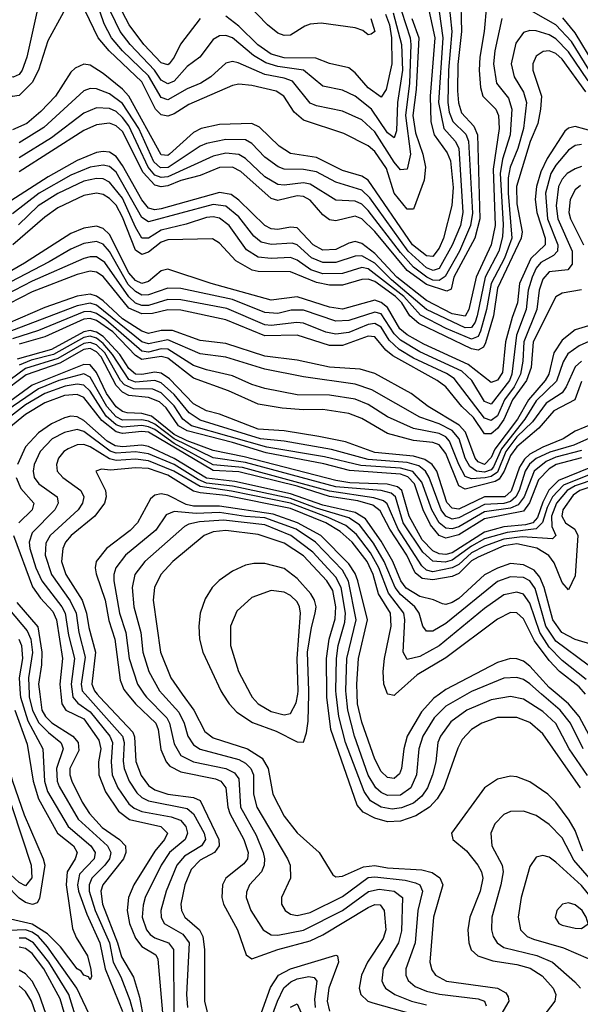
# Model space of a CAD drawing. Header units: inches. Extents: x 1308407 to 1441228, y 959628 to 1036311.
# Tile 539 of 656: x 1420572 to 1422306, y 979040 to 982086. Entities that reach past the tile are written whole.
import ezdxf

# ---------------------------------------------------------------- set-up
doc = ezdxf.new("R2010")
doc.units = ezdxf.units.IN
doc.header["$MEASUREMENT"] = 0
doc.layers.add('B4927', color=7, linetype='Continuous')
doc.layers.add('B4928', color=7, linetype='Continuous')

msp = doc.modelspace()

# ---------------------------------------------------------------- linework, layer by layer
at = {"layer": 'B4927', "color": 5}
for points, elevation in [([(1420468.6, 980000), (1420487.4, 979910), (1420487.5, 979830), (1420607.9, 979470), (1420609.2, 979430.8), (1420590, 979407), (1420570, 979416.8), (1420530, 979454.3), (1420385.8, 979650), (1420250, 979754.4), (1420188, 979808), (1420109.5, 979849.5), (1420090, 979857.3), (1420070, 979858.9), (1420001, 979839), (1420000, 979838.5)], 2360), ([(1420493.4, 980000), (1420513, 979910), (1420521.9, 979830), (1420549.3, 979730), (1420586.1, 979626.1), (1420644.8, 979490), (1420649.4, 979470), (1420633.1, 979366.9), (1420625.7, 979354.3), (1420611.5, 979348.5), (1420590, 979354.9), (1420570, 979368.1), (1420530, 979410), (1420348.7, 979648.7), (1420172.4, 979792.4), (1420093.3, 979833.3), (1420070, 979839.1), (1420030, 979834.6), (1420000, 979823)], 2380), ([(1420573.3, 980000), (1420574, 979990), (1420596.7, 979916.7), (1420643.9, 979830), (1420648.8, 979730), (1420658, 979698), (1420721.4, 979590), (1420792.1, 979530), (1420805.2, 979510), (1420802.6, 979490), (1420757.4, 979442.6), (1420750.7, 979410), (1420753.9, 979390), (1420779.4, 979319.4), (1420820.2, 979230), (1420835.8, 979150), (1420890, 979017.8)], 2440), ([(1420601, 980000), (1420601.5, 979990), (1420611.3, 979950), (1420630, 979912.1), (1420660.6, 979880.6), (1420699.5, 979850), (1420702.4, 979842.4), (1420706.5, 979830), (1420685.4, 979770), (1420687.4, 979730), (1420693.6, 979713.6), (1420752.7, 979612.7), (1420843.2, 979530), (1420853.4, 979510), (1420849.6, 979490), (1420835.7, 979470), (1420794.8, 979430), (1420786.7, 979410), (1420786.6, 979390), (1420805.6, 979330), (1420849.2, 979230), (1420861.3, 979170), (1420884.5, 979124.5), (1420912.3, 979052.3), (1420934.8, 978970)], 2460), ([(1420633.8, 980000), (1420640.3, 979950), (1420651.7, 979930), (1420670.9, 979910.9), (1420736.1, 979870), (1420752.8, 979850), (1420754.9, 979825.1), (1420727.3, 979770), (1420726.9, 979750), (1420732.7, 979730), (1420764.9, 979664.9), (1420787.9, 979630), (1420827.5, 979587.5), (1420880.3, 979550), (1420899.4, 979530), (1420899.8, 979510), (1420892.6, 979490), (1420829.4, 979410), (1420823.2, 979390), (1420828.3, 979350), (1420874.9, 979230), (1420887, 979187), (1420923.6, 979123.6), (1420942.6, 979062.6), (1420956.4, 978990)], 2480), ([(1420699, 980000), (1420701.9, 979970), (1420714.9, 979950), (1420770, 979923.4), (1420817.2, 979857.2), (1420822.9, 979830), (1420815.6, 979790), (1420816.3, 979750), (1420837.3, 979697.3), (1420878, 979638), (1420911.9, 979611.9), (1421009, 979590), (1421028.9, 979570), (1421019.9, 979550), (1420990, 979513.4), (1420924.6, 979410), (1420908.2, 979370), (1420904.7, 979330), (1420911.6, 979290), (1420930, 979244.2), (1420950, 979218.4), (1420992.6, 979192.6), (1420999.3, 979179.3), (1421015.4, 978990)], 2520), ([(1420734.9, 980000), (1420736.3, 979990), (1420752, 979972), (1420790, 979944.4), (1420850.4, 979870), (1420858.7, 979850), (1420854.5, 979790), (1420857.9, 979750), (1420875.6, 979710), (1420910, 979660.1), (1420926.4, 979646.4), (1420950, 979637), (1421040.3, 979620.3), (1421069.1, 979610), (1421085.4, 979590), (1421091.2, 979570), (1421083.7, 979550), (1421035.8, 979510), (1421009.6, 979470), (1420960.2, 979370), (1420953.4, 979346.6), (1420951.1, 979310), (1420963.8, 979270), (1420975.5, 979255.5), (1420990, 979245.3), (1421032.3, 979230), (1421047.9, 979210), (1421048.3, 979010)], 2540), ([(1420774.4, 980000), (1420889.7, 979870), (1420894.6, 979850), (1420892, 979792), (1420895.2, 979770), (1420910.7, 979730), (1420934.1, 979694.1), (1420950, 979679.6), (1420969.9, 979669.9), (1421090, 979646.3), (1421110, 979629), (1421142.9, 979570), (1421146.4, 979550), (1421134.8, 979530), (1421081.8, 979498.2), (1421058.3, 979470), (1421024.6, 979390), (1421008.2, 979330), (1421009.1, 979310), (1421019, 979290), (1421076.7, 979256.7), (1421095.7, 979230), (1421087.6, 979070), (1421090.8, 979030)], 2560), ([(1420811.1, 980000), (1420819.4, 979990), (1420921.6, 979881.6), (1420927.2, 979867.2), (1420931.1, 979791.1), (1420948.1, 979748.1), (1420970, 979717.1), (1420990, 979703.1), (1421030, 979690.4), (1421110, 979680.2), (1421130, 979670.1), (1421188.3, 979550), (1421188.9, 979530), (1421174.8, 979510), (1421130, 979485.9), (1421102.6, 979457.4), (1421082.4, 979410), (1421070.1, 979350), (1421072.1, 979330), (1421082.9, 979310), (1421128.2, 979270), (1421138.6, 979250), (1421143.7, 979210), (1421144, 979050), (1421157.8, 978990)], 2580), ([(1420904.9, 980000), (1420930, 979969.3), (1420992.9, 979910), (1421000.3, 979890), (1421008.3, 979828.3), (1421025, 979790), (1421036.3, 979776.3), (1421070, 979759.1), (1421177.7, 979737.7), (1421194.2, 979730), (1421209.8, 979710), (1421215.8, 979650), (1421222.1, 979630), (1421265.6, 979550), (1421278.2, 979510), (1421276.3, 979490), (1421265.5, 979474.5), (1421209.7, 979430), (1421198.8, 979410), (1421196.9, 979370), (1421202.6, 979350), (1421245.4, 979270), (1421272.7, 979192.7), (1421290, 979180.4), (1421370.1, 979209.9), (1421470, 979236.1), (1421510, 979254.8), (1421650, 979339.8), (1421670, 979348.8), (1421687.4, 979347.4), (1421699.7, 979330), (1421704.3, 979270), (1421696.4, 979243.6), (1421647.4, 979170), (1421629.1, 979130), (1421621.8, 979090), (1421627.2, 979070), (1421649, 979050), (1421664.5, 979044.5), (1421789.2, 979009.2)], 2620), ([(1420957, 980000), (1420963.9, 979990), (1421026.8, 979926.8), (1421035.7, 979910), (1421050, 979846.1), (1421070.1, 979810), (1421110, 979790), (1421210, 979769.2), (1421236, 979756), (1421250, 979737.4), (1421255.2, 979650), (1421302.9, 979562.9), (1421325.5, 979510), (1421329.5, 979490), (1421328.2, 979470), (1421319.7, 979450), (1421283.1, 979410), (1421273.1, 979386.9), (1421272.9, 979370), (1421286.4, 979330), (1421325.5, 979270), (1421350, 979255.2), (1421370, 979253.6), (1421450, 979269.4), (1421570.6, 979330), (1421651.4, 979388.6), (1421683.9, 979396.1), (1421730.1, 979390), (1421755.7, 979370), (1421752.6, 979267.4), (1421743.7, 979230), (1421696.6, 979150), (1421692.5, 979112.5), (1421698.3, 979098.3), (1421703.1, 979090), (1421732.3, 979070), (1421783.5, 979050), (1421830, 979038.1)], 2640), ([(1421013.7, 980000), (1421064, 979944), (1421080.8, 979910), (1421092.5, 979870), (1421110, 979842.3), (1421130, 979829.1), (1421250, 979796.9), (1421270, 979786.4), (1421287.4, 979770), (1421294.7, 979750), (1421295.4, 979690), (1421305.1, 979650), (1421400.8, 979490), (1421408.1, 979470), (1421410.1, 979429.9), (1421381.7, 979370), (1421381.6, 979350), (1421393.2, 979330), (1421410, 979319.1), (1421430, 979315.2), (1421470, 979323.7), (1421570, 979373.5), (1421650, 979431.9), (1421670, 979434.1), (1421764.1, 979424.1), (1421796.2, 979416.2), (1421809.5, 979409.5), (1421818.3, 979390), (1421803.6, 979330), (1421795, 979230), (1421766.3, 979150), (1421766.7, 979130), (1421773.6, 979113.6), (1421795.6, 979095.6), (1421830, 979080.8), (1421871, 979071), (1421990, 979057), (1422009.4, 979050), (1422014.9, 979034.9)], 2660), ([(1421074.8, 980000), (1421110.6, 979950), (1421144.2, 979884.2), (1421170, 979864.3), (1421276.9, 979830), (1421322, 979802), (1421340.7, 979770), (1421355.4, 979690), (1421390, 979621.9), (1421430, 979570.7), (1421498.3, 979510), (1421540.5, 979440.5), (1421550, 979434.7), (1421570, 979436), (1421635, 979465), (1421670, 979469.9), (1421710, 979462), (1421816.2, 979456.2), (1421847.5, 979447.5), (1421871.4, 979431.4), (1421880.6, 979410), (1421851.8, 979310), (1421840.6, 979170), (1421846.3, 979146.3), (1421858.5, 979130), (1421892, 979112), (1422050, 979090.3), (1422075.7, 979075.7), (1422083.3, 979063.3), (1422085.1, 979050), (1422039.1, 978970)], 2680), ([(1421200.7, 980000), (1421220.3, 979970), (1421243.8, 979943.8), (1421292, 979912), (1421364.8, 979884.8), (1421430, 979852.1), (1421450, 979851.1), (1421459.6, 979880.4), (1421463.9, 979916.1), (1421466.1, 980000)], 2720), ([(1421285.4, 980000), (1421290.6, 979990), (1421310, 979969.7), (1421350, 979945.8), (1421390, 979935.3), (1421410, 979939.3), (1421427.3, 979972.7), (1421431.8, 980000)], 2740), ([(1422306.9, 979710), (1422190, 979877.3), (1422150, 979911.4), (1422110, 979927.5), (1422050, 979926.9), (1422001.6, 979910), (1421969.1, 979890), (1421940.9, 979859.1), (1421927.4, 979832.6), (1421883.6, 979710), (1421863.8, 979676.2), (1421839.4, 979650), (1421797.3, 979622.7), (1421750, 979606.8), (1421710, 979605), (1421670, 979616.3), (1421634.7, 979634.7), (1421615.9, 979655.9), (1421534.7, 979890), (1421521.7, 979990), (1421521.7, 980000)], 2680), ([(1422327.9, 979747.9), (1422272, 979830), (1422230, 979908.4), (1422190, 979946.3), (1422130, 979984), (1422090, 979992.8), (1422030, 979982.5), (1421955.1, 979950), (1421905.8, 979914.2), (1421873.3, 979870), (1421865.2, 979850), (1421858.8, 979790), (1421849.3, 979750), (1421833, 979710), (1421815.6, 979684.4), (1421790, 979662.5), (1421752.6, 979647.4), (1421724.2, 979644.2), (1421690, 979649.6), (1421656.7, 979670), (1421637.9, 979697.9), (1421580, 979850), (1421559.2, 979930), (1421551, 980000)], 2660), ([(1421955.5, 980000), (1421890, 979962.3), (1421853.7, 979926.3), (1421818.9, 979870), (1421806.9, 979830), (1421799.7, 979750), (1421781.4, 979710), (1421750, 979687.4), (1421710, 979686.2), (1421690, 979695.3), (1421674, 979710), (1421650, 979748.8), (1421607.1, 979870), (1421587, 979950), (1421581.7, 980000)], 2640), ([(1421870.3, 980000), (1421852.5, 979987.5), (1421814.7, 979945.3), (1421770.1, 979870.1), (1421760.2, 979830), (1421753.4, 979770), (1421746.6, 979753.4), (1421730, 979738.9), (1421710, 979741.7), (1421690, 979760.1), (1421670, 979798.5), (1421630, 979913.1), (1421617.3, 979970), (1421616, 980000)], 2620), ([(1421734.8, 980000), (1421730, 979995.7), (1421711, 980000)], 2580), ([(1422315.2, 979830), (1422276.1, 979910), (1422243.4, 979950), (1422186, 980000)], 2640), ([(1422350, 979841.5), (1422303, 979930), (1422270, 979970), (1422234.3, 980000)], 2620), ([(1420556.9, 979950), (1420595.5, 979844.5), (1420613.4, 979730), (1420630, 979676.2), (1420688.4, 979570), (1420737.9, 979530), (1420749.4, 979510), (1420743, 979490), (1420718.4, 979450), (1420716.1, 979410), (1420734.8, 979274.8), (1420746.6, 979246.5), (1420781.5, 979190), (1420791.9, 979148.1), (1420794.1, 979125.9), (1420790, 979115.8), (1420785.2, 979125.2), (1420770, 979130.6), (1420762.4, 979142.4), (1420749.9, 979150), (1420697.7, 979217.7), (1420658.3, 979258.3), (1420610, 979287.9), (1420543.1, 979303.1)], 2420), ([(1420796, 978990), (1420748.8, 979090), (1420657.7, 979217.7), (1420630, 979249.6), (1420610, 979263.7), (1420590, 979270.2), (1420510, 979267), (1420494.9, 979274.9), (1420488, 979288), (1420485.8, 979330), (1420479.4, 979350), (1420412.3, 979452.3), (1420370, 979495.7), (1420288.4, 979530), (1420282.7, 979550), (1420289.7, 979570), (1420290.1, 979590), (1420279.2, 979610), (1420181.4, 979710), (1420150, 979735.4), (1420070, 979780.2), (1420030.1, 979790.1), (1420000, 979779.3)], 2440), ([(1422314.1, 979514.1), (1422290, 979577.9), (1422271.8, 979610), (1422230, 979665.6), (1422205.2, 979690), (1422150, 979728), (1422110, 979743.6), (1422090, 979745.9), (1422050, 979736.9), (1422010, 979709.4), (1421907.5, 979570), (1421911.6, 979550), (1421954.4, 979514.4), (1421989.4, 979470), (1422000.2, 979450), (1422004.1, 979430), (1421995.9, 979390), (1421964.1, 979310), (1421958.1, 979270), (1421961.1, 979230), (1421968.8, 979208.8), (1421988.9, 979190), (1422035, 979175), (1422110, 979163.4), (1422151.4, 979151.4), (1422188, 979128), (1422222.1, 979090), (1422230.4, 979070), (1422227.1, 979050), (1422166.6, 978970)], 2720), ([(1422425.6, 979325.6), (1422286.2, 979486.2), (1422250, 979554.8), (1422210, 979596.6), (1422170, 979623.9), (1422130, 979637.8), (1422090, 979636.5), (1422070, 979627.2), (1422042.1, 979597.9), (1422029.5, 979570), (1422032.2, 979530), (1422064, 979470), (1422067.7, 979450), (1422060.7, 979410), (1422032, 979310), (1422031.7, 979270), (1422037, 979250), (1422049.1, 979230), (1422070, 979216), (1422171.4, 979191.4), (1422220.3, 979170), (1422289.1, 979110), (1422306.7, 979090)], 2740), ([(1420749.1, 978990), (1420723.6, 979070), (1420662.1, 979170), (1420615, 979230), (1420590, 979244.2), (1420570, 979245)], 2460), ([(1420716.4, 978990), (1420697.1, 979057.1), (1420646.3, 979150), (1420610, 979197.1), (1420590, 979212.7), (1420570, 979216.6)], 2480), ([(1421299.8, 978960.2), (1421347.8, 979092.2), (1421372.5, 979130), (1421410, 979150), (1421550, 979192.2), (1421555.3, 979190), (1421558.5, 979170), (1421528, 979090), (1421523, 979050), (1421530, 979018.7)], 2580), ([(1420673.2, 978953.2), (1420632.3, 979070), (1420610, 979111.2), (1420590, 979134.8), (1420570, 979146)], 2520), ([(1421324.7, 978930), (1421369.8, 979050.2), (1421389.4, 979090.6), (1421410.4, 979110), (1421430, 979118.9), (1421466.1, 979126.1), (1421482.5, 979122.5), (1421491.3, 979111.3), (1421483.8, 979056.2), (1421485.4, 979030)], 2560), ([(1420636.2, 978970), (1420608.3, 979050), (1420590, 979079.6), (1420570, 979096.7)], 2540), ([(1421410, 979031.3), (1421430, 979041.4), (1421450, 978996.9)], 2540)]:
    msp.add_lwpolyline(points, dxfattribs=dict(at, elevation=elevation))
for points, elevation in [([(1422190, 979500.9), (1422170, 979495.3), (1422150, 979466.3), (1422123, 979370), (1422114.2, 979310), (1422120.8, 979270), (1422141.5, 979250), (1422161.8, 979241.8), (1422254.3, 979214.3), (1422330, 979181.9), (1422370, 979180.2), (1422390, 979204.4), (1422394.8, 979225.2), (1422398, 979270), (1422388.9, 979310), (1422310, 979407.6), (1422230, 979479.6), (1422210, 979494.9)], 2760), ([(1422270, 979354.3), (1422250.7, 979350), (1422233.8, 979330), (1422228.8, 979308.8), (1422239.6, 979290), (1422250, 979285.3), (1422290, 979275.3), (1422310, 979275), (1422330, 979289), (1422324.3, 979310), (1422311.4, 979330), (1422290, 979347.4)], 2780)]:
    msp.add_lwpolyline(points, close=True, dxfattribs=dict(at, elevation=elevation))
at = {"layer": 'B4928', "color": 5}
for points, elevation in [([(1421935.2, 982170), (1421938.6, 982050), (1421927.3, 981947.3), (1421926.5, 981866.5), (1421929.4, 981829.4), (1421938.5, 981798.5), (1421976.7, 981756.7), (1421988.4, 981730), (1421995.8, 981470), (1421979.5, 981410), (1421915.1, 981290), (1421907.1, 981252.9), (1421893.6, 981246.4), (1421830, 981267.2), (1421770.1, 981310), (1421670, 981430.9), (1421630, 981470.6), (1421610, 981478.4), (1421550, 981464), (1421530, 981467.1), (1421510, 981482.1), (1421470, 981528.3), (1421450, 981539.1), (1421430, 981541.4), (1421370, 981527.2), (1421350, 981532.7), (1421256.2, 981616.2), (1421230, 981630), (1421190, 981629), (1421130, 981604.2), (1421070, 981588.8), (1421030, 981572.4), (1421010, 981568.8), (1420990, 981574.1), (1420953.9, 981613.9), (1420890, 981740), (1420870, 981758.1), (1420850, 981765.7), (1420810, 981761.2), (1420770, 981743.7), (1420570, 981615.6)], 1980), ([(1421864.1, 982150), (1421880.9, 982030), (1421867.5, 981830), (1421884.1, 981750), (1421918.8, 981710), (1421930, 981689.3), (1421943.1, 981490), (1421935, 981450), (1421910, 981388.3), (1421870, 981317), (1421850.9, 981310), (1421830, 981318.9), (1421773.3, 981370), (1421655.5, 981535.5), (1421630, 981559.3), (1421550, 981583.6), (1421490, 981615.7), (1421450, 981622.8), (1421390, 981623.9), (1421371.4, 981631.4), (1421330, 981661.1), (1421290, 981702.8), (1421270, 981715.1), (1421210, 981715.8), (1421150, 981703.6), (1421130, 981694.9), (1421030.7, 981629.3), (1421007.5, 981627.5), (1420986.7, 981646.7), (1420940.8, 981750), (1420890, 981827.5), (1420850, 981857.2), (1420810, 981872.5), (1420790, 981873.5), (1420770, 981866.2), (1420646.8, 981753.2), (1420570, 981705.2)], 1940), ([(1421898.3, 982150), (1421908.3, 982050), (1421898.5, 981930), (1421895.9, 981830), (1421900.6, 981800.6), (1421911.5, 981771.5), (1421951.9, 981731.9), (1421960.5, 981710), (1421972.1, 981487.9), (1421966.5, 981450), (1421932.3, 981370), (1421887.9, 981292.1), (1421870, 981279), (1421850, 981280.8), (1421830.9, 981290), (1421790, 981320.7), (1421750, 981365.9), (1421650, 981496.2), (1421630, 981515.1), (1421610, 981524.6), (1421550, 981528), (1421470, 981577.8), (1421450, 981581.8), (1421390, 981574.8), (1421370, 981576.8), (1421330, 981600.6), (1421270, 981656.7), (1421250, 981669.4), (1421210, 981672.9), (1421170, 981663.7), (1421030, 981600.6), (1421010, 981597.7), (1420990, 981605.6), (1420969.4, 981630), (1420910, 981757.8), (1420890, 981784.2), (1420870, 981802), (1420850, 981812), (1420810, 981813.7), (1420770, 981796.6), (1420670, 981721.1), (1420570, 981658.7)], 1960), ([(1421785, 982090), (1421806.4, 982030), (1421798.7, 981870), (1421788, 981790), (1421796.3, 981736.3), (1421819, 981670), (1421826.9, 981630), (1421822.7, 981590), (1421790, 981500.3), (1421770, 981500.3), (1421730.2, 981550), (1421706.4, 981626.4), (1421670, 981678.9), (1421650, 981696.1), (1421574.2, 981734.1), (1421450, 981775.2), (1421420.5, 981800.5), (1421389.2, 981849.2), (1421365.3, 981865.3), (1421290, 981882.7), (1421250, 981886.4), (1421230, 981882.2), (1421095.6, 981824.4), (1421050, 981795.2), (1421030, 981787.5), (1421010, 981792.2), (1420992.2, 981810), (1420950, 981894.2), (1420848.7, 981990), (1420814.2, 982030), (1420761.1, 982141.1)], 1880), ([(1421752.6, 982112.6), (1421779.7, 982030), (1421782.1, 982010), (1421777.9, 981890), (1421765.1, 981790), (1421781, 981670), (1421770, 981624.1), (1421750, 981621.7), (1421730, 981645.7), (1421670, 981739.8), (1421630, 981776.3), (1421570, 981803.6), (1421490, 981819.5), (1421470, 981827.9), (1421415.8, 981895.8), (1421390, 981905.6), (1421330, 981916.5), (1421247.6, 981952.4), (1421230, 981957.3), (1421210, 981952), (1421162.8, 981910), (1421131.8, 981890), (1421090, 981872.6), (1421030, 981838.4), (1421010, 981845.3), (1420970, 981912.6), (1420890.2, 981990), (1420855.4, 982030), (1420833.7, 982073.7), (1420807.2, 982150)], 1860), ([(1421658.4, 982090), (1421670, 982050), (1421658.7, 982041.2), (1421650, 982039.6), (1421633.3, 982053.3), (1421610, 982061.5), (1421504.9, 982075.1), (1421470, 982072.3), (1421453.5, 982066.5), (1421410, 982038.8), (1421390, 982037.2), (1421370, 982044.7), (1421338.6, 982070), (1421275.2, 982135.2)], 1780), ([(1420624.5, 982110), (1420594.3, 981970), (1420579.2, 981930), (1420570, 981917.1), (1420551.5, 981908.5), (1420530, 981912.8), (1420450, 981953), (1420370, 982011), (1420330, 982020.8), (1420309, 982011), (1420223.4, 981916.6), (1420150, 981864.4), (1420111.3, 981828.7), (1420050, 981732.6), (1420000.4, 981679.6), (1420000, 981678.6)], 1860), ([(1420707.3, 982110), (1420659, 982021), (1420630, 981930), (1420610, 981891.5), (1420570, 981851.6), (1420550, 981848.6), (1420390, 981944.7), (1420370, 981951.5), (1420350, 981950.3), (1420323.9, 981936.1), (1420270.6, 981889.4), (1420185.8, 981830), (1420150, 981797.8), (1420090.9, 981709.1), (1420041.9, 981650), (1420007.2, 981592.8), (1420000, 981586.6)], 1880), ([(1422015.6, 982130), (1422008.9, 982050), (1421994.8, 981970), (1421993.4, 981930), (1421996.9, 981876.9), (1422004.5, 981850), (1422044.7, 981810), (1422052.8, 981790), (1422054.6, 981750), (1422036.1, 981623.9), (1422042.7, 981450), (1422030, 981389.4), (1421983.7, 981290), (1421961.7, 981190), (1421950, 981168.6), (1421910, 981176.2), (1421830, 981217.4), (1421738.1, 981290), (1421670, 981362.6), (1421630, 981394), (1421610, 981400), (1421590, 981395.3), (1421550, 981375.3), (1421510, 981372.9), (1421480.1, 981390), (1421430, 981442.3), (1421410, 981444.6), (1421370, 981437.1), (1421350, 981439.6), (1421330, 981449.9), (1421250, 981528.4), (1421225.9, 981545.9), (1421190, 981551.3), (1421010, 981501.4), (1420990, 981498), (1420970, 981503.6), (1420950, 981528.6), (1420890, 981635.6), (1420870, 981662.7), (1420850, 981676.4), (1420830, 981678.7), (1420810, 981674.9), (1420750, 981650.7), (1420660, 981600), (1420530, 981516.2)], 2020), ([(1421834, 982130), (1421855.7, 982030), (1421842.1, 981850), (1421843.7, 981770), (1421854, 981730), (1421894.2, 981674.2), (1421904.1, 981650), (1421912.6, 981567.4), (1421908.6, 981511.4), (1421883, 981410), (1421870, 981379.3), (1421850, 981354), (1421830, 981355.4), (1421786.7, 981390), (1421650, 981590), (1421630, 981602), (1421570, 981620), (1421490, 981659.8), (1421410, 981672.3), (1421374.5, 981694.5), (1421313.8, 981753.8), (1421290, 981764.9), (1421190, 981761.7), (1421133.2, 981750), (1421110, 981737), (1421035.7, 981670), (1421030, 981666.5), (1421010, 981668.6), (1420909.9, 981849.9), (1420890, 981871.8), (1420830, 981919.9), (1420790, 981945.7), (1420770, 981948.6), (1420743.4, 981936.6), (1420730, 981923.7), (1420682.4, 981850), (1420637.7, 981802.3), (1420594.5, 981765.5), (1420550, 981745.1)], 1920), ([(1421727.5, 982107.5), (1421753.2, 982010), (1421755.8, 981930), (1421740.8, 981830), (1421737.5, 981742.5), (1421730, 981720.7), (1421710, 981736), (1421660.2, 981810), (1421610, 981850.2), (1421570, 981868), (1421510, 981880.5), (1421450, 981930), (1421370, 981941.1), (1421332.9, 981952.9), (1421295.4, 981975.4), (1421230.3, 982030), (1421210, 982037.1), (1421190, 982036.6), (1421170, 982025), (1421129.3, 981970.7), (1421090, 981941.3), (1421050, 981896.3), (1421030, 981887.5), (1421010, 981899.7), (1420989.1, 981930), (1420913.6, 982010), (1420882.4, 982050), (1420853.9, 982110)], 1840), ([(1421130, 982089.9), (1421069.6, 982010.4), (1421049.4, 981970), (1421034, 981950), (1421030, 981946.4), (1421010, 981952.8), (1420956.4, 982010), (1420910.8, 982070), (1420889.6, 982110)], 1820), ([(1421703.5, 982103.5), (1421715.5, 982070), (1421722.4, 982030), (1421723.4, 981950), (1421705.1, 981870), (1421690, 981846.2), (1421650, 981875.2), (1421610, 981921.5), (1421590, 981937.6), (1421530, 981950.3), (1421487.7, 981967.7), (1421390, 981968.6), (1421350, 981979.9), (1421308.4, 982008.4), (1421250, 982066.2), (1421210, 982097.1)], 1820), ([(1422332.1, 981932.1), (1422278.5, 982018.5), (1422230, 982070.2), (1422130, 982127.3)], 2040), ([(1422062.9, 982090), (1422041.7, 981990), (1422037.7, 981950), (1422046.7, 981890), (1422083.5, 981843.5), (1422094.5, 981810), (1422089.5, 981730), (1422065.6, 981654.4), (1422058.3, 981610), (1422067.2, 981452.7), (1422065.6, 981414.4), (1422054.1, 981370), (1422011.6, 981290), (1421987.1, 981170), (1421981.3, 981150), (1421970, 981133.5), (1421950, 981132.8), (1421830, 981189.7), (1421721.9, 981281.9), (1421670, 981332.8), (1421630, 981355.7), (1421610, 981354.8), (1421550, 981335.6), (1421510, 981335.2), (1421475, 981350), (1421430, 981389.5), (1421415, 981395), (1421350, 981391.1), (1421318.4, 981398.4), (1421296.2, 981416.2), (1421250, 981476.2), (1421209.5, 981509.5), (1421170, 981514.4), (1420970, 981461), (1420950, 981474.4), (1420870, 981614.5), (1420850, 981631.8), (1420830, 981636.7), (1420790, 981630.5), (1420730, 981605.8), (1420632.2, 981550), (1420550, 981486)], 2040), ([(1422349.2, 981949.2), (1422290, 982045.7), (1422252.5, 982092.5)], 2020), ([(1422330, 981897), (1422270, 981986.7), (1422230, 982027), (1422210, 982039.1), (1422170, 982052.2), (1422150, 982053.1), (1422130, 982046.4), (1422106.8, 982013.2), (1422092.6, 981950), (1422101.1, 981910), (1422130, 981862.1), (1422139.7, 981830), (1422130.6, 981750), (1422112.5, 981687.5), (1422088.9, 981630), (1422083.1, 981596.9), (1422082.7, 981550), (1422094.1, 981410), (1422071.5, 981348.5), (1422029.9, 981270), (1422016.2, 981190), (1421997.8, 981122.2), (1421990, 981106.2), (1421970, 981098.3), (1421891.3, 981131.3), (1421812.1, 981172.1), (1421760.6, 981230), (1421650, 981315.8), (1421630, 981320.1), (1421570, 981301.4), (1421510, 981300.5), (1421472.8, 981312.8), (1421430, 981342.3), (1421410, 981350.2), (1421350, 981347.7), (1421310, 981351.8), (1421273.9, 981373.9), (1421219.8, 981450), (1421190, 981472.3), (1421170, 981476.4), (1421150, 981473.9), (1421086.8, 981453.2), (1421010, 981435.4), (1420970, 981410.5), (1420950, 981410.6), (1420930, 981443.9), (1420890, 981533.8), (1420850, 981584), (1420830, 981593.9), (1420810, 981595.4), (1420770, 981587.2), (1420690, 981548.5), (1420629.2, 981510), (1420567.9, 981452.1)], 2060), ([(1422323.5, 981863.5), (1422250, 981964.2), (1422230, 981981.7), (1422210, 981990.2), (1422191.7, 981988.3), (1422170, 981973), (1422159.7, 981950), (1422159.7, 981930), (1422185.8, 981850), (1422182.7, 981810), (1422174.4, 981765.6), (1422150.7, 981709.3), (1422108.3, 981570), (1422110, 981516.2), (1422126.5, 981430), (1422123, 981410), (1422050, 981255.2), (1422037.5, 981170), (1422013.1, 981086.9), (1422006.4, 981073.6), (1421990, 981063.9), (1421970, 981068.2), (1421806.1, 981146.1), (1421778.9, 981170), (1421753.6, 981210), (1421734.6, 981230), (1421670, 981276.3), (1421650, 981283.5), (1421630, 981283), (1421570, 981264.8), (1421530, 981264.7), (1421490, 981272.8), (1421410, 981306.3), (1421310, 981307.2), (1421290.9, 981310.9), (1421240.6, 981340.6), (1421190, 981394.5), (1421168.2, 981408.2), (1421030, 981405.2), (1421010, 981397.5), (1420970, 981366.7), (1420950, 981360.1), (1420930, 981373.5), (1420890, 981475.3), (1420870, 981512.5), (1420850, 981533.5), (1420830, 981545.3), (1420810, 981549.4), (1420770, 981542.2), (1420690, 981503.8), (1420650, 981474.9), (1420551, 981390)], 2080), ([(1422350, 981739.1), (1422290, 981756), (1422270, 981751), (1422258.7, 981741.3), (1422203.4, 981656.6), (1422184.1, 981615.9), (1422170.2, 981570), (1422166.9, 981530), (1422172.1, 981490), (1422197.4, 981410), (1422197.3, 981390), (1422152.7, 981347.3), (1422117.9, 981270), (1422111.5, 981210), (1422094.8, 981165.2), (1422075.1, 981090), (1422065.2, 980994.8), (1422050, 980971), (1422030, 980963.9), (1421959.5, 981019.5), (1421822, 981082), (1421770, 981111.8), (1421748.1, 981130), (1421710, 981195.6), (1421690, 981211.7), (1421670, 981218.1), (1421570, 981190.7), (1421530, 981196.7), (1421430, 981229), (1421350, 981218.1), (1421164.5, 981270), (1421030, 981314.2), (1421010, 981309.2), (1420970, 981275.9), (1420950, 981270), (1420930, 981279.3), (1420910, 981303), (1420850, 981421.3), (1420830, 981440.5), (1420810, 981447.5), (1420770, 981441.8), (1420730, 981424.4), (1420586.8, 981333.2), (1420370, 981208.4)], 2120), ([(1422310, 981700.5), (1422290, 981697.4), (1422270, 981682.8), (1422230, 981635.9), (1422214.6, 981610), (1422198.2, 981550), (1422204.3, 981470), (1422236.6, 981390), (1422235.5, 981370), (1422223.1, 981356.9), (1422184.4, 981335.6), (1422170, 981317.8), (1422156.7, 981290), (1422144.6, 981250), (1422139, 981190), (1422109.1, 981110), (1422093.9, 980990), (1422086.6, 980970), (1422030, 980897.2), (1422010, 980904.7), (1421970.4, 980970), (1421939.3, 980999.3), (1421810, 981058.3), (1421750, 981094.4), (1421730, 981114.3), (1421690, 981176), (1421670, 981181.2), (1421590, 981155.6), (1421550, 981153.1), (1421450, 981188), (1421412.1, 981187.9), (1421370, 981177.1), (1421330, 981179.9), (1421230, 981220.3), (1421070, 981255.1), (1421030, 981255.7), (1420970, 981234.8), (1420950, 981234.4), (1420930, 981245.3), (1420907.3, 981267.3), (1420850, 981368.9), (1420830, 981391.6), (1420810, 981400.5), (1420770, 981394.2), (1420730, 981376.3), (1420663.3, 981336.7), (1420470, 981237.1)], 2140), ([(1422310, 981631.6), (1422290, 981625.2), (1422265.8, 981610), (1422250, 981593), (1422238.7, 981570), (1422231.5, 981510), (1422236.5, 981470), (1422281.1, 981370), (1422280.9, 981330), (1422267.9, 981312.1), (1422210, 981306.4), (1422190, 981284), (1422179.3, 981250), (1422171.8, 981190), (1422130.9, 981090), (1422128.3, 981030), (1422121, 980990), (1422102, 980950), (1422071.9, 980910), (1422050, 980860.2), (1422030, 980845.8), (1422010, 980853.6), (1421916, 980976), (1421891.7, 980991.8), (1421790, 981038.6), (1421745.4, 981065.4), (1421714.4, 981094.4), (1421690, 981135), (1421670, 981146.5), (1421650, 981143.5), (1421590, 981118.2), (1421550, 981113.1), (1421519.4, 981119.4), (1421450, 981147.5), (1421429.5, 981149.5), (1421350, 981139.7), (1421330, 981142.4), (1421212.4, 981192.4), (1421070, 981219.9), (1421030, 981220.4), (1420970, 981201.7), (1420950, 981201.6), (1420930, 981209.1), (1420910, 981229), (1420835, 981335), (1420810, 981352.4), (1420790, 981353), (1420770, 981347.1), (1420610, 981277), (1420470, 981205.1)], 2160), ([(1422307.1, 981572.9), (1422290, 981559.9), (1422274.5, 981530), (1422270.9, 981490), (1422275.3, 981470), (1422316.3, 981390)], 2180), ([(1422309.5, 981250.5), (1422250, 981240.1), (1422230, 981229.2), (1422160.4, 981090), (1422154.4, 981010), (1422139.6, 980970), (1422096.2, 980910), (1422070, 980849.8), (1422050, 980821.8), (1422030, 980805.1), (1422010, 980805.2), (1421975.2, 980855.2), (1421940, 980890), (1421890, 980950.7), (1421863.6, 980970), (1421726.1, 981046.1), (1421704, 981064), (1421670, 981105), (1421650, 981106.8), (1421570, 981078.6), (1421530, 981078.1), (1421430, 981110), (1421330, 981108.2), (1421210, 981157.4), (1421070, 981188.1), (1421030, 981188.6), (1420982.7, 981177.3), (1420950, 981176.3), (1420910, 981193.4), (1420830, 981291.4), (1420810, 981305.3), (1420790, 981308.5), (1420750, 981298.3), (1420610, 981244.7), (1420428.8, 981151.2)], 2180), ([(1422370, 981150.9), (1422290, 981126.8), (1422250, 981095.3), (1422224.1, 981055.9), (1422208.6, 980990), (1422197.1, 980970), (1422145.4, 980910), (1422111.7, 980850), (1422042.2, 980757.8), (1422030, 980732.1), (1422010, 980710.2), (1421990, 980718.3), (1421980.9, 980730), (1421951.1, 980810), (1421931.6, 980831.6), (1421835.5, 980890), (1421782.6, 980930), (1421670, 980991.4), (1421624.9, 981004.9), (1421530, 981011), (1421430, 981033.1), (1421330, 981044.9), (1421210, 981084.9), (1421130, 981093.9), (1421045, 981125), (1421010, 981125.2), (1420970, 981115.7), (1420950, 981122.9), (1420890, 981160.4), (1420830, 981217), (1420810, 981230.8), (1420790, 981237), (1420750, 981230.8), (1420650, 981195.4), (1420496.1, 981130)], 2220), ([(1422390, 981116.2), (1422303, 981077), (1422268, 981052), (1422252.7, 981027.3), (1422232.3, 980967.7), (1422170, 980906.9), (1422135, 980850), (1422061.9, 980758.1), (1422037.4, 980702.6), (1422030, 980693.4), (1422010, 980686.4), (1421984.5, 980690), (1421964.2, 980704.3), (1421950.1, 980730), (1421931.2, 980790), (1421910, 980815.6), (1421870, 980836), (1421810, 980856.7), (1421661.3, 980941.3), (1421610, 980958.5), (1421450, 980981.6), (1421330, 981004.8), (1421210, 981042.4), (1421130, 981052.5), (1421030, 981095.7), (1420970, 981083.2), (1420950, 981090.1), (1420810, 981202.7), (1420790, 981209.1), (1420750, 981201.5), (1420524.8, 981115.2)], 2240), ([(1422310, 981029.9), (1422290, 981012.5), (1422262.7, 980950), (1422250, 980931.7), (1422200.5, 980899.5), (1422158.2, 980841.8), (1422110, 980795.4), (1422075.8, 980750), (1422050, 980686.8), (1422030, 980672.6), (1422011.6, 980668.4), (1421970, 980665.8), (1421950, 980673.3), (1421930.2, 980710.2), (1421901.9, 980781.9), (1421890, 980795.4), (1421870, 980805.9), (1421790, 980821.3), (1421710, 980858.1), (1421650, 980895.4), (1421610, 980912.7), (1421530, 980925), (1421430, 980925.6), (1421330, 980945.5), (1421290, 980957.5), (1421230, 980984.5), (1421150, 981003), (1421110, 981016.9), (1421030, 981066.5), (1421010, 981067.7), (1420970, 981057.7), (1420950, 981061.2), (1420838, 981158), (1420810, 981177.2), (1420790, 981183.6), (1420770, 981182.1), (1420630, 981125), (1420550, 981099.4)], 2260), ([(1422310, 980967.3), (1422289.1, 980910), (1422223.7, 980876.3), (1422177.3, 980822.7), (1422110, 980764.4), (1422090, 980737.5), (1422070.6, 980689.4), (1422055.3, 980664.7), (1422042.7, 980657.3), (1421950, 980634.2), (1421930, 980643.9), (1421890, 980744.3), (1421870, 980771.3), (1421850, 980778.5), (1421790, 980784), (1421710, 980806), (1421630, 980852.3), (1421590, 980867.7), (1421510, 980880.4), (1421450, 980878.8), (1421384.1, 980884.1), (1421310, 980897.2), (1421217.8, 980937.8), (1421110, 980977.7), (1421030, 981038.9), (1421010, 981043.9), (1420950, 981035.2), (1420930, 981047.4), (1420860.1, 981120.1), (1420810, 981156), (1420790, 981161.6), (1420770, 981159.6), (1420650, 981105.3), (1420570, 981082.8)], 2280), ([(1422350, 980837.6), (1422290, 980813.7), (1422253.3, 980790), (1422190, 980763.8), (1422150, 980741.8), (1422133.4, 980726.6), (1422117.9, 980702.1), (1422092.5, 980627.5), (1422072.6, 980610), (1422010, 980610.3), (1421930, 980572.3), (1421910, 980575.5), (1421893, 980593), (1421861.9, 980690), (1421847.9, 980710), (1421825.1, 980725.1), (1421790, 980735.9), (1421670, 980747), (1421579.9, 980779.9), (1421496.8, 980796.8), (1421390, 980814.5), (1421310, 980819.5), (1421190, 980865.6), (1421150, 980875.8), (1421110, 980897.5), (1421034.8, 980974.8), (1421010, 980992.2), (1420990, 980995.3), (1420950, 980988.5), (1420930, 980990), (1420910, 981006.7), (1420881.2, 981050), (1420830, 981106.4), (1420810, 981119.6), (1420790, 981124.8), (1420770, 981121), (1420670, 981066.4), (1420563.8, 981036.2)], 2320), ([(1422390, 980816.2), (1422285.8, 980770), (1422211.6, 980748.4), (1422170, 980728.7), (1422148.7, 980711.3), (1422135.3, 980690), (1422117.1, 980630), (1422106.6, 980610), (1422090, 980595.6), (1422070, 980589.7), (1422010, 980586), (1421930, 980545), (1421910, 980541.4), (1421890, 980549.8), (1421875.4, 980570), (1421838.9, 980670), (1421827.3, 980690), (1421806.5, 980706.5), (1421770, 980716.6), (1421650, 980725.1), (1421536.4, 980756.4), (1421390, 980782.7), (1421317.3, 980790), (1421130, 980847.2), (1421095.8, 980870), (1421050, 980926.5), (1421010, 980963), (1420990, 980970), (1420930, 980965.3), (1420910, 980973.2), (1420859.2, 981050), (1420830, 981084.6), (1420810, 981100.8), (1420790, 981106.7), (1420770, 981102.7), (1420676, 981050), (1420607.6, 981032.4), (1420570, 981017.6)], 2340), ([(1422310, 980753.1), (1422230, 980732.7), (1422200.8, 980719.2), (1422163.7, 980690), (1422132.3, 980610), (1422114.2, 980585.8), (1422090, 980575.4), (1422010, 980563.3), (1421930, 980517.1), (1421910, 980511), (1421890, 980513), (1421869.3, 980530), (1421846.7, 980570), (1421815.4, 980655.4), (1421788.3, 980688.3), (1421750, 980698.3), (1421626.9, 980706.9), (1421514.3, 980734.3), (1421336, 980764), (1421103.6, 980830), (1421076.1, 980850), (1421050, 980891.8), (1421010, 980932.3), (1420983.4, 980943.4), (1420923.9, 980944), (1420896.5, 980956.5), (1420884.2, 980970), (1420835.1, 981055.1), (1420810, 981080.6), (1420790, 981087.9), (1420770, 981084.5), (1420690, 981038.3), (1420590, 981006.9), (1420490, 980934.3)], 2360), ([(1422309.6, 980730.4), (1422231.4, 980710), (1422210, 980696.7), (1422177.1, 980662.9), (1422148.5, 980591.5), (1422130, 980566), (1422010, 980541.7), (1421930, 980492), (1421890, 980482.6), (1421870, 980490.3), (1421843, 980523), (1421820.2, 980570), (1421793.2, 980650), (1421772.4, 980672.4), (1421750, 980680), (1421591.7, 980691.7), (1421512.4, 980712.4), (1421334.2, 980745.8), (1421230, 980778.3), (1421090, 980814.1), (1421063.5, 980830), (1421025, 980885), (1421004, 980904), (1420970, 980917.6), (1420910, 980923.2), (1420890, 980933.4), (1420870, 980954.7), (1420823.6, 981043.6), (1420810, 981059.2), (1420790, 981068.5), (1420770, 981065.7), (1420696.1, 981023.9), (1420592.3, 980987.7), (1420512.3, 980927.7)], 2380), ([(1422408.8, 980730), (1422239.1, 980660.9), (1422209.1, 980630.9), (1422190, 980593.4), (1422174, 980546), (1422159.4, 980530), (1422136.7, 980523.3), (1422070, 980516.9), (1422010, 980500.8), (1421910, 980436.6), (1421890, 980431.6), (1421870, 980433.5), (1421850, 980443.2), (1421817.4, 980477.4), (1421776.3, 980550), (1421754.5, 980630), (1421740.6, 980640.6), (1421709.1, 980649.1), (1421593.3, 980653.3), (1421550, 980660.3), (1421266.5, 980733.5), (1421170, 980753.2), (1421090, 980783), (1421050, 980803.4), (1420979.6, 980859.6), (1420950, 980867.6), (1420904.1, 980870), (1420890, 980874.2), (1420870, 980888.5), (1420840, 980930), (1420810, 980994.3), (1420790, 981018.9), (1420770, 981019.6), (1420610, 980955.6), (1420530, 980896.7)], 2420), ([(1422514.4, 980750), (1422253.8, 980646.2), (1422219.6, 980610), (1422203.3, 980576.7), (1422189.4, 980530.6), (1422170, 980510.9), (1422080, 980500), (1422010, 980480.2), (1421970, 980457.2), (1421910, 980413.7), (1421888.4, 980408.4), (1421850, 980411.3), (1421819, 980439), (1421757.9, 980530), (1421734, 980610), (1421721, 980621), (1421689.6, 980629.6), (1421550, 980641.2), (1421270, 980715.9), (1421170, 980730.7), (1421050, 980789.2), (1420990, 980834.8), (1420970, 980844.2), (1420950, 980848.1), (1420890, 980847.4), (1420870, 980857.4), (1420841.7, 980890), (1420790, 980980.8), (1420770.5, 980990.5), (1420692.7, 980970), (1420630, 980943.9), (1420492.1, 980850)], 2440), ([(1422354, 980666), (1422290, 980643.8), (1422265.1, 980630), (1422232.3, 980590), (1422216.6, 980550), (1422218.1, 980518.1), (1422230.1, 980490), (1422219.7, 980480.3), (1422126.3, 980486.3), (1422070, 980479), (1422010, 980457.5), (1421970, 980437), (1421930, 980400.8), (1421910, 980390.6), (1421850, 980378.5), (1421830, 980382.7), (1421816.2, 980396.1), (1421742.7, 980510), (1421708.6, 980588.6), (1421697.8, 980597.8), (1421667.5, 980607.5), (1421530, 980627.4), (1421261.1, 980701.1), (1421170, 980709.5), (1421050, 980775.6), (1420990, 980818), (1420970, 980827.1), (1420950, 980830.7), (1420890, 980825.9), (1420870, 980832.7), (1420839.9, 980859.9), (1420790, 980936.8), (1420770, 980955.1), (1420750, 980958.5), (1420712.5, 980952.5), (1420650, 980930.1), (1420590, 980895.1), (1420510, 980833.5)], 2460), ([(1422383.7, 980656.3), (1422305.1, 980630), (1422284.3, 980615.7), (1422251.8, 980570), (1422248.8, 980550), (1422260.2, 980530), (1422289.6, 980509.6), (1422298.9, 980490), (1422290, 980365.4), (1422270, 980322.7), (1422250, 980344.6), (1422225.7, 980405.7), (1422208.8, 980428.8), (1422171.3, 980451.3), (1422110, 980465.1), (1422070, 980458.6), (1421990, 980423.8), (1421970, 980411.7), (1421930, 980372.9), (1421910, 980364), (1421850, 980352.9), (1421816.9, 980356.9), (1421795.4, 980375.4), (1421769.3, 980430), (1421717.2, 980510), (1421686.6, 980566.6), (1421664.1, 980584.1), (1421617.9, 980597.9), (1421530, 980610.7), (1421430, 980643.1), (1421250, 980687.1), (1421170, 980691.8), (1420970, 980809.8), (1420950, 980812.4), (1420890, 980805.8), (1420870, 980810.8), (1420826.5, 980846.5), (1420770, 980917.7), (1420750, 980927), (1420710, 980923.9), (1420650, 980900.8), (1420590, 980864.7), (1420537.9, 980822.1)], 2480), ([(1422348.7, 980151.3), (1422290, 980168.2), (1422248.6, 980190), (1422221.5, 980230), (1422194.5, 980330), (1422181.2, 980361.2), (1422162.9, 980382.9), (1422130, 980399.8), (1422090, 980404.2), (1422050, 980389.2), (1422010, 980368.3), (1421930, 980295.1), (1421910, 980283), (1421890, 980277.4), (1421879.4, 980279.4), (1421851.9, 980291.9), (1421810, 980302), (1421767.6, 980327.6), (1421750.5, 980350.5), (1421725.7, 980410), (1421690, 980472.8), (1421641.7, 980541.7), (1421610, 980562), (1421510, 980584.6), (1421410, 980619.7), (1421237.1, 980657.1), (1421150, 980667.9), (1421050, 980728.6), (1420970, 980765.9), (1420949.5, 980769.5), (1420890, 980764.9), (1420867.7, 980767.7), (1420842.5, 980782.5), (1420770, 980846.5), (1420750, 980858), (1420730, 980860), (1420710, 980855), (1420670, 980836.2), (1420630, 980808.6), (1420590, 980764.5), (1420565.3, 980710)], 2520), ([(1422330, 980089.4), (1422230, 980163.4), (1422199.7, 980210), (1422166.5, 980326.5), (1422150, 980350.6), (1422130, 980360.9), (1422090, 980362.6), (1422050, 980347.9), (1421890, 980217.7), (1421850, 980194.2), (1421830, 980194.5), (1421818.7, 980210), (1421807.5, 980250), (1421794.6, 980270), (1421750, 980308.1), (1421733.3, 980330), (1421699.2, 980410), (1421666.5, 980466.5), (1421623, 980523), (1421590, 980545), (1421490, 980574.9), (1421410, 980605.3), (1421230, 980642.7), (1421150, 980652.8), (1421123.6, 980663.6), (1421050, 980710.1), (1420970, 980743.6), (1420930, 980749.1), (1420870, 980745.2), (1420851.7, 980751.7), (1420770, 980812), (1420750, 980817.9), (1420710, 980808.7), (1420671.9, 980790), (1420635.6, 980750), (1420616.8, 980710), (1420613.2, 980690), (1420616.6, 980670), (1420631.5, 980650), (1420687.5, 980610), (1420691.2, 980590), (1420680.6, 980570), (1420610, 980499.2), (1420601.2, 980470), (1420603.4, 980450), (1420621.7, 980390), (1420640.4, 980350), (1420702.6, 980270), (1420712.8, 980250), (1420722.5, 980182.5), (1420741.5, 980110), (1420731, 980030), (1420734.9, 980000)], 2540), ([(1422324.7, 980044.7), (1422250, 980103.5), (1422210, 980144.7), (1422180.5, 980190), (1422150, 980281.6), (1422130, 980309.3), (1422110, 980315.5), (1422070, 980306.5), (1422010, 980264.9), (1421870, 980148.7), (1421810, 980116.2), (1421770, 980107.1), (1421758.1, 980130), (1421763.8, 980230), (1421759.9, 980250), (1421712.4, 980312.4), (1421683.1, 980390), (1421657.3, 980437.3), (1421613.8, 980493.8), (1421581, 980521), (1421526.6, 980546.6), (1421410, 980590.3), (1421227.2, 980627.2), (1421130, 980642.1), (1421048.9, 980690), (1420970, 980721.6), (1420930, 980726.8), (1420870, 980722.7), (1420850, 980727.6), (1420790, 980764.3), (1420770, 980772), (1420750, 980770.7), (1420721.9, 980758.1), (1420708.1, 980750), (1420691.5, 980730), (1420685.8, 980710), (1420688.3, 980690), (1420705.5, 980670), (1420761, 980630), (1420770.1, 980610), (1420766.4, 980590), (1420752.3, 980570), (1420665.7, 980490), (1420653.1, 980466.9), (1420650.5, 980430), (1420670, 980370.1), (1420728.5, 980288.5), (1420746.2, 980250), (1420754.4, 980190), (1420774.4, 980114.4), (1420761.6, 980030), (1420765.6, 980010), (1420774.4, 980000)], 2560), ([(1421711, 980000), (1421710, 980000.2), (1421698.7, 980030), (1421696.4, 980070), (1421700.1, 980110), (1421720.5, 980210), (1421719.1, 980250), (1421682.2, 980310), (1421665.6, 980370), (1421647, 980410), (1421600.2, 980470), (1421563.3, 980503.3), (1421519.3, 980530), (1421410, 980573.9), (1421210, 980614), (1421130, 980622), (1421110, 980627.9), (1421030, 980676.6), (1420970, 980697.8), (1420930, 980700.1), (1420852.6, 980692.6), (1420824.8, 980695.2), (1420807, 980690), (1420837.6, 980630), (1420839.7, 980610), (1420833.8, 980590), (1420803.9, 980550), (1420730.8, 980490), (1420714.1, 980470), (1420705, 980450), (1420701.4, 980410), (1420715, 980370), (1420764.8, 980290), (1420779, 980250), (1420785.4, 980205.4), (1420806.2, 980130), (1420795, 980030), (1420802.9, 980010), (1420811.1, 980000)], 2580), ([(1420561.3, 980670), (1420575.7, 980635.7), (1420615.8, 980590), (1420610.8, 980570), (1420569.4, 980530)], 2520), ([(1421616, 980000), (1421614.7, 980030), (1421619.7, 980110), (1421647.7, 980230), (1421617.5, 980350), (1421610, 980373), (1421590, 980402.7), (1421503, 980490), (1421431.1, 980530), (1421356.1, 980556.1), (1421190, 980581.7), (1421110, 980581.2), (1421086.6, 980586.6), (1421030, 980614.8), (1421010, 980619.3), (1420990, 980614.8), (1420976.3, 980603.7), (1420936.5, 980530), (1420913.6, 980506.4), (1420840.3, 980450), (1420808.4, 980410), (1420804.9, 980390), (1420808.2, 980371.8), (1420836.7, 980290), (1420847.7, 980227.7), (1420866.1, 980170), (1420882.8, 980042.8), (1420893.7, 980013.7), (1420904.9, 980000)], 2620), ([(1421581.7, 980000), (1421580.7, 980010), (1421584, 980110), (1421612.6, 980230), (1421589.4, 980349.4), (1421570, 980382.9), (1421486.7, 980470), (1421426.7, 980510), (1421330, 980545.4), (1421270, 980548.9), (1421190, 980561.9), (1421118.3, 980558.3), (1421050, 980564.7), (1421025.3, 980554.7), (1420992.6, 980507.4), (1420899.5, 980430), (1420869.2, 980390.8), (1420863.1, 980370), (1420863.4, 980350), (1420880.2, 980250), (1420900.6, 980190), (1420910.7, 980110), (1420936.4, 980030), (1420957, 980000)], 2640), ([(1421551, 980000), (1421549.8, 980010), (1421551.7, 980110), (1421556.7, 980150), (1421577.5, 980222.5), (1421580.1, 980250), (1421566.5, 980330), (1421550, 980361.8), (1421479.2, 980439.2), (1421410.2, 980490), (1421330, 980523), (1421201.9, 980538.1), (1421127.7, 980532.3), (1421094.8, 980525.2), (1421082.1, 980517.9), (1420959.2, 980410), (1420928.3, 980370), (1420920.2, 980330), (1420925.1, 980270), (1420946.2, 980190), (1420952.5, 980130), (1420970.9, 980070), (1421004.8, 980010), (1421013.7, 980000)], 2660), ([(1420552.5, 980490), (1420612, 980332), (1420636.6, 980296.5), (1420674.8, 980254.8), (1420686, 980230), (1420704.6, 980110), (1420696.1, 980030), (1420699, 980000)], 2520), ([(1421521.7, 980000), (1421521.4, 980110), (1421529, 980170), (1421547.4, 980232.6), (1421550.1, 980269.9), (1421540.1, 980320.1), (1421522.2, 980350), (1421450, 980427.5), (1421390, 980466.6), (1421310, 980493.4), (1421210, 980506.1), (1421170, 980501.7), (1421142.2, 980490), (1421045.4, 980410), (1421008.3, 980370), (1420988.5, 980330), (1420984.4, 980290), (1421007.8, 980130), (1421039, 980050), (1421074.8, 980000)], 2680), ([(1421466.1, 980000), (1421466.4, 980010), (1421462.7, 980130), (1421474.1, 980205.9), (1421486.1, 980250), (1421488.5, 980270), (1421484.1, 980290), (1421472.4, 980310), (1421430, 980357), (1421390, 980388.8), (1421330, 980404.2), (1421295.8, 980404.2), (1421270, 980398.6), (1421230, 980379.7), (1421188.6, 980351.4), (1421167.4, 980330), (1421145.2, 980294.8), (1421130.6, 980250), (1421126.1, 980210), (1421128.1, 980170), (1421138.7, 980130), (1421194.2, 980010), (1421200.7, 980000)], 2720), ([(1421431.8, 980000), (1421433.5, 980010), (1421430, 980110), (1421440.1, 980250), (1421437.7, 980270), (1421430, 980285.4), (1421410, 980304.5), (1421390, 980315.4), (1421350, 980319.9), (1421290, 980298.5), (1421243.6, 980256.4), (1421224.2, 980210), (1421224.5, 980150), (1421249.2, 980070), (1421285.4, 980000)], 2740), ([(1420563.3, 980283.3), (1420627.8, 980207.8), (1420640.8, 980130), (1420639.8, 980090), (1420629.9, 980030), (1420633.8, 980000)], 2480), ([(1420540.5, 980260.5), (1420595.4, 980195.4), (1420606.2, 980170), (1420611.8, 980128.2), (1420598.7, 980050), (1420601, 980000)], 2460), ([(1422322.4, 980000), (1422302.3, 980022.3), (1422241.8, 980070), (1422210, 980103.6), (1422164.7, 980164.7), (1422130, 980232.8), (1422110, 980251.4), (1422090, 980252.3), (1422050, 980231.6), (1421890, 980111.8), (1421801, 980059), (1421734.8, 980000)], 2580), ([(1420569, 980170), (1420577.7, 980150), (1420580.5, 980110), (1420569.9, 980050), (1420573.3, 980000)], 2440), ([(1422234.3, 980000), (1422210, 980020.5), (1422150, 980086), (1422130, 980101.2), (1422110, 980109.1), (1422090, 980109.4), (1422050, 980097.9), (1421890, 980013.8), (1421870.3, 980000)], 2620), ([(1422186, 980000), (1422150, 980031.4), (1422130, 980044.7), (1422110, 980051.1), (1422070, 980049.1), (1421970, 980008.3), (1421955.5, 980000)], 2640)]:
    msp.add_lwpolyline(points, dxfattribs=dict(at, elevation=elevation))

doc.saveas('drawing.dxf')
